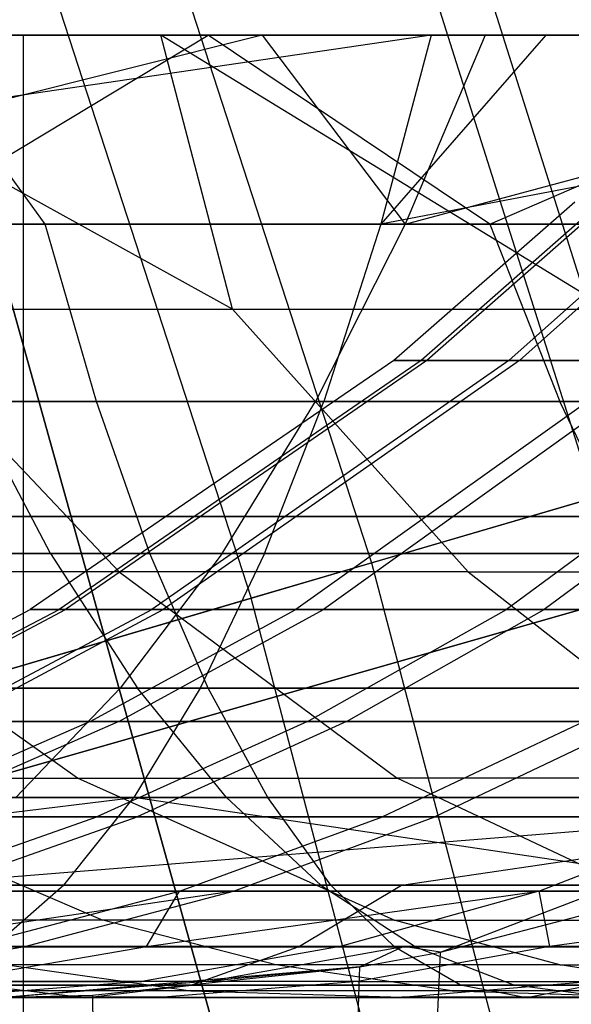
# Model space of a CAD drawing. Extents: x 0.1 to 12.1, y -6 to 6.
# Tile 257 of 334: x 8.679 to 8.793, y 0.699 to 0.903. Entities that reach past the tile are written whole.
import ezdxf

# ---------------------------------------------------------------- set-up
doc = ezdxf.new("R2010")
doc.units = 0
doc.header["$LTSCALE"] = 2.54
doc.layers.get('0').update_dxf_attribs({"linetype": 'CONTINUOUS'})

# ---------------------------------------------------------------- blocks, each defined once
blk = doc.blocks.new('DROPS_COLOR_B-11195_STL')
at = {"color": 0}
for p, q in [((8.70221, 0.94274, 12.72197), (8.75172, 0.79036, 12.72197)), ((8.70221, 0.94274, 12.72197), (8.75172, 0.79036, 12.72197)), ((8.67766, 0.93398, 2.64879), (8.72672, 0.78302, 2.64879)), ((8.67766, 0.93398, 2.64879), (8.72672, 0.78302, 2.64879)), ((8.67944, 0.9, 46.95755), (8.45711, 0.9, 47.13672)), ((8.45711, 0.9, 40.73239), (8.67944, 0.9, 40.91155)), ((8.45711, 0.9, 40.73239), (8.67944, 0.9, 40.91155)), ((8.67944, 0.9, 46.95755), (8.45711, 0.9, 47.13672)), ((8.76409, 0.89999, 57.16025), (8.49622, 0.86071, 57.11714)), ((8.76409, 0.89999, 57.16025), (8.49622, 0.86071, 57.11714)), ((8.71778, 0.89999, 56.19411), (8.57046, 0.89999, 56.13649)), ((8.71778, 0.89999, 56.19411), (8.57046, 0.89999, 56.13649)), ((8.72897, 0.89999, 55.22677), (8.57214, 0.86071, 55.18774)), ((8.72897, 0.89999, 55.22677), (8.57214, 0.86071, 55.18774)), ((8.60504, 0.89999, 55.16196), (8.72897, 0.89999, 55.22677)), ((8.60504, 0.89999, 55.16196), (8.72897, 0.89999, 55.22677)), ((8.61922, 0.89999, 57.11702), (8.76409, 0.89999, 57.16025)), ((8.61922, 0.89999, 57.11702), (8.76409, 0.89999, 57.16025)), ((8.70794, 0.89999, 54.14072), (8.61996, 0.89999, 54.06331)), ((8.72282, 0.8431, 54.07699), (8.61996, 0.89999, 54.06331)), ((8.70794, 0.89999, 54.14072), (8.61996, 0.89999, 54.06331)), ((8.72282, 0.8431, 54.07699), (8.61996, 0.89999, 54.06331)), ((8.65251, 0.86071, 56.12806), (8.71778, 0.89999, 56.19411)), ((8.65251, 0.86071, 56.12806), (8.71778, 0.89999, 56.19411)), ((8.84324, 0.89999, 58.10184), (8.65556, 0.89999, 58.05715)), ((8.84324, 0.89999, 58.10184), (8.65556, 0.89999, 58.05715)), ((8.68389, 0.86071, 58.0246), (8.65556, 0.89999, 58.05715)), ((8.68389, 0.86071, 58.0246), (8.65556, 0.89999, 58.05715)), ((9.06, 0.89999, 62.13956), (8.67724, 0.89999, 62.34249)), ((9.06, 0.89999, 62.13956), (8.67724, 0.89999, 62.34249)), ((8.67944, -0.9, 46.95755), (8.67944, 0.9, 46.95755)), ((8.88843, 0.9, 46.76298), (8.67944, 0.9, 46.95755)), ((8.67944, -0.9, 46.95755), (8.67944, 0.9, 46.95755)), ((8.67944, -0.9, 40.91155), (8.67944, 0.9, 40.91155)), ((8.67944, 0.9, 40.91155), (8.88843, 0.9, 41.10612)), ((8.67944, -0.9, 40.91155), (8.67944, 0.9, 40.91155)), ((8.67944, 0.9, 40.91155), (8.88843, 0.9, 41.10612)), ((8.88843, 0.9, 46.76298), (8.67944, 0.9, 46.95755)), ((8.80002, 0.89999, 54.21323), (8.70794, 0.89999, 54.14072)), ((8.80085, 0.8431, 54.14064), (8.70794, 0.89999, 54.14072)), ((8.80002, 0.89999, 54.21323), (8.70794, 0.89999, 54.14072)), ((8.80085, 0.8431, 54.14064), (8.70794, 0.89999, 54.14072)), ((8.72282, 0.8431, 54.07699), (8.70794, 0.89999, 54.14072)), ((8.72282, 0.8431, 54.07699), (8.70794, 0.89999, 54.14072)), ((8.86682, 0.89999, 56.24556), (8.71778, 0.89999, 56.19411)), ((8.77625, 0.86071, 56.17426), (8.71778, 0.89999, 56.19411)), ((8.86682, 0.89999, 56.24556), (8.71778, 0.89999, 56.19411)), ((8.77625, 0.86071, 56.17426), (8.71778, 0.89999, 56.19411)), ((8.72897, 0.89999, 55.22677), (8.7753, 0.89999, 55.24918)), ((8.72897, 0.89999, 55.22677), (8.7753, 0.89999, 55.24918)), ((8.72897, 0.89999, 55.22677), (8.75869, 0.86071, 55.28394)), ((8.72897, 0.89999, 55.22677), (8.75869, 0.86071, 55.28394)), ((8.95818, 0.89999, 57.21063), (8.75364, 0.86071, 57.19733)), ((8.78787, 0.89999, 57.16689), (8.75364, 0.86071, 57.19733)), ((8.95818, 0.89999, 57.21063), (8.75364, 0.86071, 57.19733)), ((8.78787, 0.89999, 57.16689), (8.75364, 0.86071, 57.19733)), ((8.76409, 0.89999, 57.16025), (8.75364, 0.86071, 57.19733)), ((8.76409, 0.89999, 57.16025), (8.75364, 0.86071, 57.19733)), ((8.7753, 0.89999, 55.24918), (8.75869, 0.86071, 55.28394)), ((8.75869, 0.86071, 55.28394), (8.90412, 0.89999, 55.30657)), ((8.75869, 0.86071, 55.28394), (8.90412, 0.89999, 55.30657)), ((8.7753, 0.89999, 55.24918), (8.75869, 0.86071, 55.28394)), ((8.76409, 0.89999, 57.16025), (8.78787, 0.89999, 57.16689)), ((8.76409, 0.89999, 57.16025), (8.78787, 0.89999, 57.16689)), ((8.7753, 0.89999, 55.24918), (8.90412, 0.89999, 55.30657)), ((8.7753, 0.89999, 55.24918), (8.90412, 0.89999, 55.30657)), ((8.77625, 0.86071, 56.17426), (8.86682, 0.89999, 56.24556)), ((8.77625, 0.86071, 56.17426), (8.86682, 0.89999, 56.24556)), ((8.78787, 0.89999, 57.16689), (8.95818, 0.89999, 57.21063)), ((8.78787, 0.89999, 57.16689), (8.95818, 0.89999, 57.21063)), ((8.75172, 0.79036, 12.72197), (9.01386, 0.86733, 12.54373)), ((8.75172, 0.79036, 12.72197), (9.01386, 0.86733, 12.54373)), ((8.7939, 0.86529, 52.48302), (8.75632, 0.83241, 52.48283)), ((8.7939, 0.86529, 52.48302), (8.75632, 0.83241, 52.48283)), ((8.79939, 0.86529, 52.60786), (8.76197, 0.83241, 52.61131)), ((8.79939, 0.86529, 52.60786), (8.76197, 0.83241, 52.61131)), ((8.8006, 0.86529, 52.3592), (8.76321, 0.83241, 52.3554)), ((8.8006, 0.86529, 52.3592), (8.76321, 0.83241, 52.3554)), ((8.81711, 0.86529, 52.73206), (8.78021, 0.83241, 52.73914)), ((8.81711, 0.86529, 52.73206), (8.78021, 0.83241, 52.73914)), ((8.81925, 0.86529, 52.23621), (8.78241, 0.83241, 52.2288)), ((8.81925, 0.86529, 52.23621), (8.78241, 0.83241, 52.2288)), ((8.49622, 0.86071, 57.11714), (8.75364, 0.86071, 57.19733)), ((8.49622, 0.86071, 57.11714), (8.75364, 0.86071, 57.19733)), ((8.68389, 0.86071, 58.0246), (8.53194, 0.86071, 57.98405)), ((8.68389, 0.86071, 58.0246), (8.53194, 0.86071, 57.98405)), ((8.57214, 0.86071, 55.18774), (8.75869, 0.86071, 55.28394)), ((8.57214, 0.86071, 55.18774), (8.75869, 0.86071, 55.28394)), ((8.77625, 0.86071, 56.17426), (8.65251, 0.86071, 56.12806)), ((8.77625, 0.86071, 56.17426), (8.65251, 0.86071, 56.12806)), ((8.83689, 0.86071, 58.06097), (8.68389, 0.86071, 58.0246)), ((8.83689, 0.86071, 58.06097), (8.68389, 0.86071, 58.0246)), ((8.69455, 0.82386, 57.98234), (8.68389, 0.86071, 58.0246)), ((8.69455, 0.82386, 57.98234), (8.68389, 0.86071, 58.0246)), ((8.98974, 0.86025, 2.82561), (8.72672, 0.78302, 2.64879)), ((8.98974, 0.86025, 2.82561), (8.72672, 0.78302, 2.64879)), ((8.75869, 0.86071, 55.28394), (8.74005, 0.82386, 55.32335)), ((8.75869, 0.86071, 55.28394), (8.74005, 0.82386, 55.32335)), ((8.75364, 0.86071, 57.19733), (8.74181, 0.82386, 57.23929)), ((8.75364, 0.86071, 57.19733), (8.74181, 0.82386, 57.23929)), ((8.75364, 0.86071, 57.19733), (9.01493, 0.86071, 57.26324)), ((8.75364, 0.86071, 57.19733), (9.01493, 0.86071, 57.26324)), ((8.95109, 0.86071, 55.36718), (8.75869, 0.86071, 55.28394)), ((8.95109, 0.86071, 55.36718), (8.75869, 0.86071, 55.28394)), ((8.90151, 0.86071, 56.2162), (8.77625, 0.86071, 56.17426)), ((8.77625, 0.86071, 56.17426), (8.7908, 0.82386, 56.13317)), ((8.90151, 0.86071, 56.2162), (8.77625, 0.86071, 56.17426)), ((8.77625, 0.86071, 56.17426), (8.7908, 0.82386, 56.13317)), ((8.73734, 0.62796, 171.7), (8.67541, 0.8498, 171.7)), ((8.67541, 0.8498, 164.1), (8.73734, 0.62796, 164.1)), ((8.73734, 0.62796, 171.7), (8.67541, 0.8498, 171.7)), ((8.67541, 0.8498, 164.1), (8.73734, 0.62796, 164.1)), ((8.64766, 0.8431, 54.00939), (8.69928, 0.7885, 53.95463)), ((8.64766, 0.8431, 54.00939), (8.69928, 0.7885, 53.95463)), ((8.64766, 0.8431, 54.00939), (8.72282, 0.8431, 54.07699)), ((8.64766, 0.8431, 54.00939), (8.72282, 0.8431, 54.07699)), ((8.77173, 0.7885, 54.01979), (8.72282, 0.8431, 54.07699)), ((8.77173, 0.7885, 54.01979), (8.72282, 0.8431, 54.07699)), ((8.72282, 0.8431, 54.07699), (8.80085, 0.8431, 54.14064)), ((8.72282, 0.8431, 54.07699), (8.80085, 0.8431, 54.14064)), ((8.75632, 0.83241, 52.48283), (8.68084, 0.78067, 52.48245)), ((8.75632, 0.83241, 52.48283), (8.68084, 0.78067, 52.48245)), ((8.76197, 0.83241, 52.61131), (8.68681, 0.78067, 52.61825)), ((8.76197, 0.83241, 52.61131), (8.68681, 0.78067, 52.61825)), ((8.76321, 0.83241, 52.3554), (8.68813, 0.78067, 52.34775)), ((8.76321, 0.83241, 52.3554), (8.68813, 0.78067, 52.34775)), ((8.78021, 0.83241, 52.73914), (8.70609, 0.78067, 52.75338)), ((8.78021, 0.83241, 52.73914), (8.70609, 0.78067, 52.75338)), ((8.78241, 0.83241, 52.2288), (8.70842, 0.78067, 52.21394)), ((8.78241, 0.83241, 52.2288), (8.70842, 0.78067, 52.21394)), ((8.80847, 0.83241, 52.85684), (8.73596, 0.78067, 52.87778)), ((8.80847, 0.83241, 52.85684), (8.73596, 0.78067, 52.87778)), ((8.8139, 0.83241, 52.1038), (8.7417, 0.78067, 52.08181)), ((8.8139, 0.83241, 52.1038), (8.7417, 0.78067, 52.08181)), ((8.76197, 0.83241, 52.61131), (8.75632, 0.83241, 52.48283)), ((8.75632, 0.83241, 52.48283), (8.76321, 0.83241, 52.3554)), ((8.76197, 0.83241, 52.61131), (8.75632, 0.83241, 52.48283)), ((8.75632, 0.83241, 52.48283), (8.76321, 0.83241, 52.3554)), ((8.78021, 0.83241, 52.73914), (8.76197, 0.83241, 52.61131)), ((8.78021, 0.83241, 52.73914), (8.76197, 0.83241, 52.61131)), ((8.76321, 0.83241, 52.3554), (8.78241, 0.83241, 52.2288)), ((8.76321, 0.83241, 52.3554), (8.78241, 0.83241, 52.2288)), ((8.84985, 0.83241, 52.97808), (8.7797, 0.78067, 53.00593)), ((8.84985, 0.83241, 52.97808), (8.7797, 0.78067, 53.00593)), ((8.80847, 0.83241, 52.85684), (8.78021, 0.83241, 52.73914)), ((8.80847, 0.83241, 52.85684), (8.78021, 0.83241, 52.73914)), ((8.78241, 0.83241, 52.2288), (8.8139, 0.83241, 52.1038)), ((8.78241, 0.83241, 52.2288), (8.8139, 0.83241, 52.1038)), ((8.85726, 0.83241, 51.98255), (8.78754, 0.78067, 51.95364)), ((8.85726, 0.83241, 51.98255), (8.78754, 0.78067, 51.95364)), ((8.74181, 0.82386, 57.23929), (8.4821, 0.82386, 57.15839)), ((8.74181, 0.82386, 57.23929), (8.4821, 0.82386, 57.15839)), ((8.69455, 0.82386, 57.98234), (8.54376, 0.82386, 57.94209)), ((8.69455, 0.82386, 57.98234), (8.54376, 0.82386, 57.94209)), ((8.55087, 0.82386, 55.22579), (8.74005, 0.82386, 55.32335)), ((8.55087, 0.82386, 55.22579), (8.74005, 0.82386, 55.32335)), ((8.68501, 0.79227, 56.04524), (8.66843, 0.82386, 56.08749)), ((8.66843, 0.82386, 56.08749), (8.7908, 0.82386, 56.13317)), ((8.68501, 0.79227, 56.04524), (8.66843, 0.82386, 56.08749)), ((8.66843, 0.82386, 56.08749), (8.7908, 0.82386, 56.13317)), ((8.84639, 0.82386, 58.01843), (8.69455, 0.82386, 57.98234)), ((8.84639, 0.82386, 58.01843), (8.69455, 0.82386, 57.98234)), ((8.70565, 0.79227, 57.93833), (8.69455, 0.82386, 57.98234)), ((8.70565, 0.79227, 57.93833), (8.69455, 0.82386, 57.98234)), ((8.72065, 0.79227, 55.36437), (8.74005, 0.82386, 55.32335)), ((8.72065, 0.79227, 55.36437), (8.74005, 0.82386, 55.32335)), ((8.7295, 0.79227, 57.28297), (8.74181, 0.82386, 57.23929)), ((8.7295, 0.79227, 57.28297), (8.74181, 0.82386, 57.23929)), ((8.74005, 0.82386, 55.32335), (8.93517, 0.82386, 55.40776)), ((8.74005, 0.82386, 55.32335), (8.93517, 0.82386, 55.40776)), ((9.00543, 0.82386, 57.30579), (8.74181, 0.82386, 57.23929)), ((9.00543, 0.82386, 57.30579), (8.74181, 0.82386, 57.23929)), ((8.80594, 0.79227, 56.09038), (8.7908, 0.82386, 56.13317)), ((8.7908, 0.82386, 56.13317), (8.91465, 0.82386, 56.17463)), ((8.80594, 0.79227, 56.09038), (8.7908, 0.82386, 56.13317)), ((8.7908, 0.82386, 56.13317), (8.91465, 0.82386, 56.17463)), ((8.92788, 0.8, 36.03264), (8.56, 0.8, 36.26701)), ((8.56, 0.8, 17.60676), (8.92788, 0.8, 17.84112)), ((8.92788, 0.8, 36.03264), (8.56, 0.8, 36.26701)), ((8.56, 0.8, 17.60676), (8.92788, 0.8, 17.84112)), ((8.4674, 0.79227, 57.20132), (8.7295, 0.79227, 57.28297)), ((8.4674, 0.79227, 57.20132), (8.7295, 0.79227, 57.28297)), ((8.72065, 0.79227, 55.36437), (8.52873, 0.79227, 55.26541)), ((8.72065, 0.79227, 55.36437), (8.52873, 0.79227, 55.26541)), ((8.70565, 0.79227, 57.93833), (8.55607, 0.79227, 57.89841)), ((8.70565, 0.79227, 57.93833), (8.55607, 0.79227, 57.89841)), ((8.68501, 0.79227, 56.04524), (8.56527, 0.79227, 55.99583)), ((8.68501, 0.79227, 56.04524), (8.56527, 0.79227, 55.99583)), ((8.80594, 0.79227, 56.09038), (8.68501, 0.79227, 56.04524)), ((8.68501, 0.79227, 56.04524), (8.70307, 0.76431, 55.99921)), ((8.80594, 0.79227, 56.09038), (8.68501, 0.79227, 56.04524)), ((8.68501, 0.79227, 56.04524), (8.70307, 0.76431, 55.99921)), ((8.72065, 0.79227, 55.36437), (8.69951, 0.76431, 55.40907)), ((8.72065, 0.79227, 55.36437), (8.69951, 0.76431, 55.40907)), ((8.85627, 0.79227, 57.97413), (8.70565, 0.79227, 57.93833)), ((8.85627, 0.79227, 57.97413), (8.70565, 0.79227, 57.93833)), ((8.71775, 0.76431, 57.89039), (8.70565, 0.79227, 57.93833)), ((8.71775, 0.76431, 57.89039), (8.70565, 0.79227, 57.93833)), ((8.7295, 0.79227, 57.28297), (8.71609, 0.76431, 57.33057)), ((8.7295, 0.79227, 57.28297), (8.71609, 0.76431, 57.33057)), ((8.91859, 0.79227, 55.45001), (8.72065, 0.79227, 55.36437)), ((8.91859, 0.79227, 55.45001), (8.72065, 0.79227, 55.36437)), ((8.7295, 0.79227, 57.28297), (8.99555, 0.79227, 57.35008)), ((8.7295, 0.79227, 57.28297), (8.99555, 0.79227, 57.35008)), ((8.48053, 0.71073, 12.88484), (8.75172, 0.79036, 12.72197)), ((8.48053, 0.71073, 12.88484), (8.75172, 0.79036, 12.72197)), ((8.75172, 0.79036, 12.72197), (8.79245, 0.6354, 12.72197)), ((8.75172, 0.79036, 12.72197), (8.79245, 0.6354, 12.72197)), ((8.69064, 0.74562, 53.8277), (8.63003, 0.7885, 53.88607)), ((8.69928, 0.7885, 53.95463), (8.63003, 0.7885, 53.88607)), ((8.69064, 0.74562, 53.8277), (8.63003, 0.7885, 53.88607)), ((8.69928, 0.7885, 53.95463), (8.63003, 0.7885, 53.88607)), ((8.69928, 0.7885, 53.95463), (8.75699, 0.74562, 53.8934)), ((8.69928, 0.7885, 53.95463), (8.75699, 0.74562, 53.8934)), ((8.77173, 0.7885, 54.01979), (8.69928, 0.7885, 53.95463)), ((8.77173, 0.7885, 54.01979), (8.69928, 0.7885, 53.95463)), ((8.77173, 0.7885, 54.01979), (8.82642, 0.74562, 53.95584)), ((8.77173, 0.7885, 54.01979), (8.82642, 0.74562, 53.95584)), ((8.77173, 0.7885, 54.01979), (8.84695, 0.7885, 54.08115)), ((8.77173, 0.7885, 54.01979), (8.84695, 0.7885, 54.08115)), ((8.72672, 0.78302, 2.64879), (8.45472, 0.70315, 2.48739)), ((8.72672, 0.78302, 2.64879), (8.45472, 0.70315, 2.48739)), ((8.76707, 0.6295, 2.64879), (8.72672, 0.78302, 2.64879)), ((8.76707, 0.6295, 2.64879), (8.72672, 0.78302, 2.64879)), ((8.63643, 0.75739, 52.48223), (8.68084, 0.78067, 52.48245)), ((8.63643, 0.75739, 52.48223), (8.68084, 0.78067, 52.48245)), ((8.64258, 0.75739, 52.62234), (8.68681, 0.78067, 52.61825)), ((8.64258, 0.75739, 52.62234), (8.68681, 0.78067, 52.61825)), ((8.64394, 0.75739, 52.34325), (8.68813, 0.78067, 52.34775)), ((8.64394, 0.75739, 52.34325), (8.68813, 0.78067, 52.34775)), ((8.66248, 0.75739, 52.76175), (8.70609, 0.78067, 52.75338)), ((8.66248, 0.75739, 52.76175), (8.70609, 0.78067, 52.75338)), ((8.66488, 0.75739, 52.20519), (8.70842, 0.78067, 52.21394)), ((8.66488, 0.75739, 52.20519), (8.70842, 0.78067, 52.21394)), ((8.68084, 0.78067, 52.48245), (8.68813, 0.78067, 52.34775)), ((8.68681, 0.78067, 52.61825), (8.68084, 0.78067, 52.48245)), ((8.68681, 0.78067, 52.61825), (8.68084, 0.78067, 52.48245)), ((8.68084, 0.78067, 52.48245), (8.68813, 0.78067, 52.34775)), ((8.70609, 0.78067, 52.75338), (8.68681, 0.78067, 52.61825)), ((8.70609, 0.78067, 52.75338), (8.68681, 0.78067, 52.61825)), ((8.68813, 0.78067, 52.34775), (8.70842, 0.78067, 52.21394)), ((8.68813, 0.78067, 52.34775), (8.70842, 0.78067, 52.21394)), ((8.69329, 0.75739, 52.8901), (8.73596, 0.78067, 52.87778)), ((8.69329, 0.75739, 52.8901), (8.73596, 0.78067, 52.87778)), ((8.69922, 0.75739, 52.06887), (8.7417, 0.78067, 52.08181)), ((8.69922, 0.75739, 52.06887), (8.7417, 0.78067, 52.08181)), ((8.73596, 0.78067, 52.87778), (8.70609, 0.78067, 52.75338)), ((8.73596, 0.78067, 52.87778), (8.70609, 0.78067, 52.75338)), ((8.70842, 0.78067, 52.21394), (8.7417, 0.78067, 52.08181)), ((8.70842, 0.78067, 52.21394), (8.7417, 0.78067, 52.08181)), ((8.7797, 0.78067, 53.00593), (8.73596, 0.78067, 52.87778)), ((8.7797, 0.78067, 53.00593), (8.73596, 0.78067, 52.87778)), ((8.73843, 0.75739, 53.02232), (8.7797, 0.78067, 53.00593)), ((8.73843, 0.75739, 53.02232), (8.7797, 0.78067, 53.00593)), ((8.7417, 0.78067, 52.08181), (8.78754, 0.78067, 51.95364)), ((8.7417, 0.78067, 52.08181), (8.78754, 0.78067, 51.95364)), ((8.74651, 0.75739, 51.93664), (8.78754, 0.78067, 51.95364)), ((8.74651, 0.75739, 51.93664), (8.78754, 0.78067, 51.95364)), ((8.83537, 0.78067, 53.1288), (8.7797, 0.78067, 53.00593)), ((8.83537, 0.78067, 53.1288), (8.7797, 0.78067, 53.00593)), ((8.78754, 0.78067, 51.95364), (8.84558, 0.78067, 51.83073)), ((8.78754, 0.78067, 51.95364), (8.84558, 0.78067, 51.83073)), ((8.71609, 0.76431, 57.33057), (8.45139, 0.76431, 57.2481)), ((8.71609, 0.76431, 57.33057), (8.45139, 0.76431, 57.2481)), ((8.50461, 0.76431, 55.30857), (8.69951, 0.76431, 55.40907)), ((8.50461, 0.76431, 55.30857), (8.69951, 0.76431, 55.40907)), ((8.71775, 0.76431, 57.89039), (8.56948, 0.76431, 57.85082)), ((8.71775, 0.76431, 57.89039), (8.56948, 0.76431, 57.85082)), ((8.58488, 0.76431, 55.95044), (8.70307, 0.76431, 55.99921)), ((8.58488, 0.76431, 55.95044), (8.70307, 0.76431, 55.99921)), ((8.67783, 0.74161, 55.4549), (8.69951, 0.76431, 55.40907)), ((8.67783, 0.74161, 55.4549), (8.69951, 0.76431, 55.40907)), ((8.69951, 0.76431, 55.40907), (8.90052, 0.76431, 55.49604)), ((8.69951, 0.76431, 55.40907), (8.90052, 0.76431, 55.49604)), ((8.71609, 0.76431, 57.33057), (8.70234, 0.74161, 57.37937)), ((8.71609, 0.76431, 57.33057), (8.70234, 0.74161, 57.37937)), ((8.7216, 0.74161, 55.95201), (8.70307, 0.76431, 55.99921)), ((8.70307, 0.76431, 55.99921), (8.82244, 0.76431, 56.04377)), ((8.7216, 0.74161, 55.95201), (8.70307, 0.76431, 55.99921)), ((8.70307, 0.76431, 55.99921), (8.82244, 0.76431, 56.04377)), ((8.98478, 0.76431, 57.39833), (8.71609, 0.76431, 57.33057)), ((8.98478, 0.76431, 57.39833), (8.71609, 0.76431, 57.33057)), ((8.86704, 0.76431, 57.92587), (8.71775, 0.76431, 57.89039)), ((8.86704, 0.76431, 57.92587), (8.71775, 0.76431, 57.89039)), ((8.73015, 0.74161, 57.84122), (8.71775, 0.76431, 57.89039)), ((8.73015, 0.74161, 57.84122), (8.71775, 0.76431, 57.89039)), ((8.69329, 0.75739, 52.8901), (8.64805, 0.73756, 52.90317)), ((8.69329, 0.75739, 52.8901), (8.64805, 0.73756, 52.90317)), ((8.69922, 0.75739, 52.06887), (8.65417, 0.73756, 52.05515)), ((8.69922, 0.75739, 52.06887), (8.65417, 0.73756, 52.05515)), ((8.66248, 0.75739, 52.76175), (8.69329, 0.75739, 52.8901)), ((8.66248, 0.75739, 52.76175), (8.69329, 0.75739, 52.8901)), ((8.69922, 0.75739, 52.06887), (8.66488, 0.75739, 52.20519)), ((8.69922, 0.75739, 52.06887), (8.66488, 0.75739, 52.20519)), ((8.69329, 0.75739, 52.8901), (8.73843, 0.75739, 53.02232)), ((8.69329, 0.75739, 52.8901), (8.73843, 0.75739, 53.02232)), ((8.73843, 0.75739, 53.02232), (8.69465, 0.73756, 53.0397)), ((8.73843, 0.75739, 53.02232), (8.69465, 0.73756, 53.0397)), ((8.74651, 0.75739, 51.93664), (8.69922, 0.75739, 52.06887)), ((8.74651, 0.75739, 51.93664), (8.69922, 0.75739, 52.06887)), ((8.74651, 0.75739, 51.93664), (8.703, 0.73756, 51.9186)), ((8.74651, 0.75739, 51.93664), (8.703, 0.73756, 51.9186)), ((8.73843, 0.75739, 53.02232), (8.79586, 0.75739, 53.14909)), ((8.73843, 0.75739, 53.02232), (8.79586, 0.75739, 53.14909)), ((8.8064, 0.75739, 51.80982), (8.74651, 0.75739, 51.93664)), ((8.8064, 0.75739, 51.80982), (8.74651, 0.75739, 51.93664)), ((8.79586, 0.75739, 53.14909), (8.75396, 0.73756, 53.17061)), ((8.79586, 0.75739, 53.14909), (8.75396, 0.73756, 53.17061)), ((8.8064, 0.75739, 51.80982), (8.76484, 0.73756, 51.78765)), ((8.8064, 0.75739, 51.80982), (8.76484, 0.73756, 51.78765)), ((8.62712, 0.74562, 53.75844), (8.69064, 0.74562, 53.8277)), ((8.62712, 0.74562, 53.75844), (8.6959, 0.71612, 53.69838)), ((8.62712, 0.74562, 53.75844), (8.69064, 0.74562, 53.8277)), ((8.62712, 0.74562, 53.75844), (8.6959, 0.71612, 53.69838)), ((8.75642, 0.71612, 53.76436), (8.69064, 0.74562, 53.8277)), ((8.69064, 0.74562, 53.8277), (8.75699, 0.74562, 53.8934)), ((8.69064, 0.74562, 53.8277), (8.75699, 0.74562, 53.8934)), ((8.75642, 0.71612, 53.76436), (8.69064, 0.74562, 53.8277)), ((8.81963, 0.71612, 53.82695), (8.75699, 0.74562, 53.8934)), ((8.82642, 0.74562, 53.95584), (8.75699, 0.74562, 53.8934)), ((8.81963, 0.71612, 53.82695), (8.75699, 0.74562, 53.8934)), ((8.82642, 0.74562, 53.95584), (8.75699, 0.74562, 53.8934)), ((8.43496, 0.74161, 57.29608), (8.70234, 0.74161, 57.37937)), ((8.43496, 0.74161, 57.29608), (8.70234, 0.74161, 57.37937)), ((8.55214, 0.72342, 57.39067), (8.70234, 0.74161, 57.37937)), ((8.55214, 0.72342, 57.39067), (8.70234, 0.74161, 57.37937)), ((8.73015, 0.74161, 57.84122), (8.58324, 0.74161, 57.80201)), ((8.73015, 0.74161, 57.84122), (8.58324, 0.74161, 57.80201)), ((8.7216, 0.74161, 55.95201), (8.60499, 0.74161, 55.90389)), ((8.7216, 0.74161, 55.95201), (8.60499, 0.74161, 55.90389)), ((8.65494, 0.72342, 55.5033), (8.882, 0.74161, 55.54324)), ((8.65494, 0.72342, 55.5033), (8.882, 0.74161, 55.54324)), ((8.882, 0.74161, 55.54324), (8.67783, 0.74161, 55.4549)), ((8.882, 0.74161, 55.54324), (8.67783, 0.74161, 55.4549)), ((8.68782, 0.72342, 57.4309), (8.70234, 0.74161, 57.37937)), ((8.68782, 0.72342, 57.4309), (8.70234, 0.74161, 57.37937)), ((8.70234, 0.74161, 57.37937), (8.97373, 0.74161, 57.44782)), ((8.82447, 0.72342, 57.46737), (8.70234, 0.74161, 57.37937)), ((8.82447, 0.72342, 57.46737), (8.70234, 0.74161, 57.37937)), ((8.70234, 0.74161, 57.37937), (8.97373, 0.74161, 57.44782)), ((8.83935, 0.74161, 55.99597), (8.7216, 0.74161, 55.95201)), ((8.7216, 0.74161, 55.95201), (8.74115, 0.72342, 55.90217)), ((8.83935, 0.74161, 55.99597), (8.7216, 0.74161, 55.95201)), ((8.7216, 0.74161, 55.95201), (8.74115, 0.72342, 55.90217)), ((8.87809, 0.74161, 57.87639), (8.73015, 0.74161, 57.84122)), ((8.87809, 0.74161, 57.87639), (8.73015, 0.74161, 57.84122)), ((8.74325, 0.72342, 57.78931), (8.73015, 0.74161, 57.84122)), ((8.74325, 0.72342, 57.78931), (8.73015, 0.74161, 57.84122)), ((8.75793, 0.72342, 55.54995), (8.882, 0.74161, 55.54324)), ((8.75793, 0.72342, 55.54995), (8.882, 0.74161, 55.54324)), ((8.69465, 0.73756, 53.0397), (8.64805, 0.73756, 52.90317)), ((8.69465, 0.73756, 53.0397), (8.64805, 0.73756, 52.90317)), ((8.6506, 0.72216, 53.05719), (8.69465, 0.73756, 53.0397)), ((8.6506, 0.72216, 53.05719), (8.69465, 0.73756, 53.0397)), ((8.65417, 0.73756, 52.05515), (8.703, 0.73756, 51.9186)), ((8.65417, 0.73756, 52.05515), (8.703, 0.73756, 51.9186)), ((8.65922, 0.72216, 51.90046), (8.703, 0.73756, 51.9186)), ((8.65922, 0.72216, 51.90046), (8.703, 0.73756, 51.9186)), ((8.75396, 0.73756, 53.17061), (8.69465, 0.73756, 53.0397)), ((8.75396, 0.73756, 53.17061), (8.69465, 0.73756, 53.0397)), ((8.703, 0.73756, 51.9186), (8.76484, 0.73756, 51.78765)), ((8.703, 0.73756, 51.9186), (8.76484, 0.73756, 51.78765)), ((8.71179, 0.72216, 53.19225), (8.75396, 0.73756, 53.17061)), ((8.71179, 0.72216, 53.19225), (8.75396, 0.73756, 53.17061)), ((8.72302, 0.72216, 51.76533), (8.76484, 0.73756, 51.78765)), ((8.72302, 0.72216, 51.76533), (8.76484, 0.73756, 51.78765)), ((8.8263, 0.73756, 53.296), (8.75396, 0.73756, 53.17061)), ((8.8263, 0.73756, 53.296), (8.75396, 0.73756, 53.17061)), ((8.76484, 0.73756, 51.78765), (8.83862, 0.73756, 51.6643)), ((8.76484, 0.73756, 51.78765), (8.83862, 0.73756, 51.6643)), ((8.78643, 0.72216, 53.32164), (8.8263, 0.73756, 53.296)), ((8.78643, 0.72216, 53.32164), (8.8263, 0.73756, 53.296)), ((8.68782, 0.72342, 57.4309), (8.55214, 0.72342, 57.39067)), ((8.68782, 0.72342, 57.4309), (8.55214, 0.72342, 57.39067)), ((8.74325, 0.72342, 57.78931), (8.59776, 0.72342, 57.75048)), ((8.74325, 0.72342, 57.78931), (8.59776, 0.72342, 57.75048)), ((8.62623, 0.72342, 55.85475), (8.74115, 0.72342, 55.90217)), ((8.62623, 0.72342, 55.85475), (8.74115, 0.72342, 55.90217)), ((8.72302, 0.72216, 51.76533), (8.64508, 0.71063, 51.81114)), ((8.72302, 0.72216, 51.76533), (8.64508, 0.71063, 51.81114)), ((8.6506, 0.72216, 53.05719), (8.71179, 0.72216, 53.19225)), ((8.6506, 0.72216, 53.05719), (8.71179, 0.72216, 53.19225)), ((8.65494, 0.72342, 55.5033), (8.75793, 0.72342, 55.54995)), ((8.65494, 0.72342, 55.5033), (8.75793, 0.72342, 55.54995)), ((8.72302, 0.72216, 51.76533), (8.65922, 0.72216, 51.90046)), ((8.72302, 0.72216, 51.76533), (8.65922, 0.72216, 51.90046)), ((8.66813, 0.71063, 53.21467), (8.71179, 0.72216, 53.19225)), ((8.66813, 0.71063, 53.21467), (8.71179, 0.72216, 53.19225)), ((8.68782, 0.72342, 57.4309), (8.67309, 0.71049, 57.48315)), ((8.68782, 0.72342, 57.4309), (8.67309, 0.71049, 57.48315)), ((8.67972, 0.71063, 51.74223), (8.72302, 0.72216, 51.76533)), ((8.67972, 0.71063, 51.74223), (8.72302, 0.72216, 51.76533)), ((8.82447, 0.72342, 57.46737), (8.68782, 0.72342, 57.4309)), ((8.82447, 0.72342, 57.46737), (8.68782, 0.72342, 57.4309)), ((8.705, 0.71063, 53.28238), (8.71179, 0.72216, 53.19225)), ((8.705, 0.71063, 53.28238), (8.71179, 0.72216, 53.19225)), ((8.705, 0.71063, 53.28238), (8.78643, 0.72216, 53.32164)), ((8.705, 0.71063, 53.28238), (8.78643, 0.72216, 53.32164)), ((8.71179, 0.72216, 53.19225), (8.78643, 0.72216, 53.32164)), ((8.71179, 0.72216, 53.19225), (8.78643, 0.72216, 53.32164)), ((8.79915, 0.72216, 51.63807), (8.72302, 0.72216, 51.76533)), ((8.79915, 0.72216, 51.63807), (8.72302, 0.72216, 51.76533)), ((8.7364, 0.71049, 55.59979), (8.75793, 0.72342, 55.54995)), ((8.7364, 0.71049, 55.59979), (8.75793, 0.72342, 55.54995)), ((8.74115, 0.72342, 55.90217), (8.76098, 0.71049, 55.85164)), ((8.74115, 0.72342, 55.90217), (8.85722, 0.72342, 55.94549)), ((8.74115, 0.72342, 55.90217), (8.76098, 0.71049, 55.85164)), ((8.74115, 0.72342, 55.90217), (8.85722, 0.72342, 55.94549)), ((8.88975, 0.72342, 57.82413), (8.74325, 0.72342, 57.78931)), ((8.88975, 0.72342, 57.82413), (8.74325, 0.72342, 57.78931)), ((8.75653, 0.71049, 57.73668), (8.74325, 0.72342, 57.78931)), ((8.75653, 0.71049, 57.73668), (8.74325, 0.72342, 57.78931)), ((8.78643, 0.72216, 53.32164), (8.74515, 0.71063, 53.34818)), ((8.78643, 0.72216, 53.32164), (8.74515, 0.71063, 53.34818)), ((8.75793, 0.72342, 55.54995), (8.86244, 0.72342, 55.59308)), ((8.75793, 0.72342, 55.54995), (8.86244, 0.72342, 55.59308)), ((8.76599, 0.70947, 51.58825), (8.82025, 0.7236, 51.61602)), ((8.76599, 0.70947, 51.58825), (8.82025, 0.7236, 51.61602)), ((8.76599, 0.70947, 51.58825), (8.79915, 0.72216, 51.63807)), ((8.76599, 0.70947, 51.58825), (8.79915, 0.72216, 51.63807)), ((8.78643, 0.72216, 53.32164), (8.87374, 0.72216, 53.44364)), ((8.78643, 0.72216, 53.32164), (8.87374, 0.72216, 53.44364)), ((8.78643, 0.72216, 53.32164), (8.78867, 0.71063, 53.41223)), ((8.78643, 0.72216, 53.32164), (8.78867, 0.71063, 53.41223)), ((8.87374, 0.72216, 53.44364), (8.78867, 0.71063, 53.41223)), ((8.87374, 0.72216, 53.44364), (8.78867, 0.71063, 53.41223)), ((8.6959, 0.71612, 53.69838), (8.63864, 0.71612, 53.62955)), ((8.6959, 0.71612, 53.69838), (8.63864, 0.71612, 53.62955)), ((8.75642, 0.71612, 53.76436), (8.6959, 0.71612, 53.69838)), ((8.75642, 0.71612, 53.76436), (8.6959, 0.71612, 53.69838)), ((8.73183, 0.70685, 53.667), (8.6959, 0.71612, 53.69838)), ((8.73183, 0.70685, 53.667), (8.6959, 0.71612, 53.69838)), ((8.75642, 0.71612, 53.76436), (8.81963, 0.71612, 53.82695)), ((8.79078, 0.70685, 53.73127), (8.75642, 0.71612, 53.76436)), ((8.75642, 0.71612, 53.76436), (8.81963, 0.71612, 53.82695)), ((8.79078, 0.70685, 53.73127), (8.75642, 0.71612, 53.76436)), ((8.75653, 0.71049, 57.73668), (8.61248, 0.71049, 57.69823)), ((8.75653, 0.71049, 57.73668), (8.61248, 0.71049, 57.69823)), ((8.7364, 0.71049, 55.59979), (8.63173, 0.71049, 55.55237)), ((8.7364, 0.71049, 55.59979), (8.63173, 0.71049, 55.55237)), ((8.63654, 0.70337, 51.71919), (8.67972, 0.71063, 51.74223)), ((8.63654, 0.70337, 51.71919), (8.67972, 0.71063, 51.74223)), ((8.67972, 0.71063, 51.74223), (8.64508, 0.71063, 51.81114)), ((8.67972, 0.71063, 51.74223), (8.64508, 0.71063, 51.81114)), ((8.76098, 0.71049, 55.85164), (8.64776, 0.71049, 55.80491)), ((8.76098, 0.71049, 55.85164), (8.64776, 0.71049, 55.80491)), ((8.6626, 0.70337, 53.30682), (8.705, 0.71063, 53.28238)), ((8.6626, 0.70337, 53.30682), (8.705, 0.71063, 53.28238)), ((8.705, 0.71063, 53.28238), (8.66813, 0.71063, 53.21467)), ((8.705, 0.71063, 53.28238), (8.66813, 0.71063, 53.21467)), ((8.81119, 0.71049, 57.52001), (8.67309, 0.71049, 57.48315)), ((8.81119, 0.71049, 57.52001), (8.67309, 0.71049, 57.48315)), ((8.75828, 0.71063, 51.61091), (8.67972, 0.71063, 51.74223)), ((8.75828, 0.71063, 51.61091), (8.67972, 0.71063, 51.74223)), ((8.74515, 0.71063, 53.34818), (8.70399, 0.70337, 53.37465)), ((8.74515, 0.71063, 53.34818), (8.70399, 0.70337, 53.37465)), ((8.705, 0.71063, 53.28238), (8.74515, 0.71063, 53.34818)), ((8.705, 0.71063, 53.28238), (8.74515, 0.71063, 53.34818)), ((8.7364, 0.71049, 55.59979), (8.71429, 0.70261, 55.65095)), ((8.7364, 0.71049, 55.59979), (8.71429, 0.70261, 55.65095)), ((8.71752, 0.70337, 51.58382), (8.75828, 0.71063, 51.61091)), ((8.71752, 0.70337, 51.58382), (8.75828, 0.71063, 51.61091)), ((8.84261, 0.71049, 55.64362), (8.7364, 0.71049, 55.59979)), ((8.84261, 0.71049, 55.64362), (8.7364, 0.71049, 55.59979)), ((8.78867, 0.71063, 53.41223), (8.74515, 0.71063, 53.34818)), ((8.78867, 0.71063, 53.41223), (8.74515, 0.71063, 53.34818)), ((8.78867, 0.71063, 53.41223), (8.74884, 0.70337, 53.44067)), ((8.78867, 0.71063, 53.41223), (8.74884, 0.70337, 53.44067)), ((8.74927, 0.70643, 51.57984), (8.75828, 0.71063, 51.61091)), ((8.74927, 0.70643, 51.57984), (8.75828, 0.71063, 51.61091)), ((8.90158, 0.71049, 57.77115), (8.75653, 0.71049, 57.73668)), ((8.90158, 0.71049, 57.77115), (8.75653, 0.71049, 57.73668)), ((8.77016, 0.70261, 57.68262), (8.75653, 0.71049, 57.73668)), ((8.77016, 0.70261, 57.68262), (8.75653, 0.71049, 57.73668)), ((8.76599, 0.70947, 51.58825), (8.75828, 0.71063, 51.61091)), ((8.76599, 0.70947, 51.58825), (8.75828, 0.71063, 51.61091)), ((8.87533, 0.71049, 55.89432), (8.76098, 0.71049, 55.85164)), ((8.76098, 0.71049, 55.85164), (8.78135, 0.70261, 55.79974)), ((8.87533, 0.71049, 55.89432), (8.76098, 0.71049, 55.85164)), ((8.76098, 0.71049, 55.85164), (8.78135, 0.70261, 55.79974)), ((8.83525, 0.71063, 53.47408), (8.78867, 0.71063, 53.41223)), ((8.83525, 0.71063, 53.47408), (8.78867, 0.71063, 53.41223)), ((8.70489, -0.70125, 51.55782), (8.76599, 0.70947, 51.58825)), ((8.70489, -0.70125, 51.55782), (8.76599, 0.70947, 51.58825)), ((8.74927, 0.70643, 51.57984), (8.76599, 0.70947, 51.58825)), ((8.74927, 0.70643, 51.57984), (8.76599, 0.70947, 51.58825)), ((8.67606, 0.70685, 53.59996), (8.71417, 0.70145, 53.56982)), ((8.73183, 0.70685, 53.667), (8.67606, 0.70685, 53.59996)), ((8.73183, 0.70685, 53.667), (8.67606, 0.70685, 53.59996)), ((8.67606, 0.70685, 53.59996), (8.71417, 0.70145, 53.56982)), ((8.74927, 0.70643, 51.57984), (8.67622, 0.70015, 51.55637)), ((8.74927, 0.70643, 51.57984), (8.67622, 0.70015, 51.55637)), ((8.69374, 0.70057, 51.55236), (8.74927, 0.70643, 51.57984)), ((8.69374, 0.70057, 51.55236), (8.74927, 0.70643, 51.57984)), ((8.70489, -0.70125, 51.55782), (8.74927, 0.70643, 51.57984)), ((8.70489, -0.70125, 51.55782), (8.74927, 0.70643, 51.57984)), ((8.74927, 0.70643, 51.57984), (8.71752, 0.70337, 51.58382)), ((8.74927, 0.70643, 51.57984), (8.71752, 0.70337, 51.58382)), ((8.79078, 0.70685, 53.73127), (8.73183, 0.70685, 53.667)), ((8.79078, 0.70685, 53.73127), (8.73183, 0.70685, 53.667)), ((8.76843, 0.70145, 53.63504), (8.73183, 0.70685, 53.667)), ((8.76843, 0.70145, 53.63504), (8.73183, 0.70685, 53.667)), ((8.82578, 0.70145, 53.69757), (8.79078, 0.70685, 53.73127)), ((8.79078, 0.70685, 53.73127), (8.85235, 0.70685, 53.79225)), ((8.79078, 0.70685, 53.73127), (8.85235, 0.70685, 53.79225)), ((8.82578, 0.70145, 53.69757), (8.79078, 0.70685, 53.73127)), ((8.6079, 0.70261, 55.60276), (8.71429, 0.70261, 55.65095)), ((8.6079, 0.70261, 55.60276), (8.71429, 0.70261, 55.65095)), ((8.77016, 0.70261, 57.68262), (8.6276, 0.70261, 57.64458)), ((8.77016, 0.70261, 57.68262), (8.6276, 0.70261, 57.64458)), ((8.71752, 0.70337, 51.58382), (8.63654, 0.70337, 51.71919)), ((8.71752, 0.70337, 51.58382), (8.63654, 0.70337, 51.71919)), ((8.79756, 0.70261, 57.57405), (8.65797, 0.70261, 57.5368)), ((8.79756, 0.70261, 57.57405), (8.65797, 0.70261, 57.5368)), ((8.70399, 0.70337, 53.37465), (8.66228, 0.70015, 53.40148)), ((8.70399, 0.70337, 53.37465), (8.66228, 0.70015, 53.40148)), ((8.6626, 0.70337, 53.30682), (8.70399, 0.70337, 53.37465)), ((8.6626, 0.70337, 53.30682), (8.70399, 0.70337, 53.37465)), ((8.69208, 0.69999, 55.70235), (8.66987, 0.70261, 55.75375)), ((8.66987, 0.70261, 55.75375), (8.78135, 0.70261, 55.79974)), ((8.69208, 0.69999, 55.70235), (8.66987, 0.70261, 55.75375)), ((8.66987, 0.70261, 55.75375), (8.78135, 0.70261, 55.79974)), ((8.71752, 0.70337, 51.58382), (8.67622, 0.70015, 51.55637)), ((8.71752, 0.70337, 51.58382), (8.67622, 0.70015, 51.55637)), ((8.69208, 0.69999, 55.70235), (8.71429, 0.70261, 55.65095)), ((8.69208, 0.69999, 55.70235), (8.71429, 0.70261, 55.65095)), ((8.74884, 0.70337, 53.44067), (8.70399, 0.70337, 53.37465)), ((8.74884, 0.70337, 53.44067), (8.70399, 0.70337, 53.37465)), ((8.74884, 0.70337, 53.44067), (8.70849, 0.70015, 53.4695)), ((8.74884, 0.70337, 53.44067), (8.70849, 0.70015, 53.4695)), ((8.71429, 0.70261, 55.65095), (8.82225, 0.70261, 55.6955)), ((8.71429, 0.70261, 55.65095), (8.82225, 0.70261, 55.6955)), ((8.74884, 0.70337, 53.44067), (8.79686, 0.70337, 53.50443)), ((8.74884, 0.70337, 53.44067), (8.79686, 0.70337, 53.50443)), ((8.75797, 0.70015, 53.53519), (8.79686, 0.70337, 53.50443)), ((8.75797, 0.70015, 53.53519), (8.79686, 0.70337, 53.50443)), ((8.91372, 0.70261, 57.71675), (8.77016, 0.70261, 57.68262)), ((8.91372, 0.70261, 57.71675), (8.77016, 0.70261, 57.68262)), ((8.78386, 0.69999, 57.62834), (8.77016, 0.70261, 57.68262)), ((8.78386, 0.69999, 57.62834), (8.77016, 0.70261, 57.68262)), ((8.8018, 0.69999, 55.74763), (8.78135, 0.70261, 55.79974)), ((8.78135, 0.70261, 55.79974), (8.89393, 0.70261, 55.84177)), ((8.8018, 0.69999, 55.74763), (8.78135, 0.70261, 55.79974)), ((8.78135, 0.70261, 55.79974), (8.89393, 0.70261, 55.84177)), ((8.79756, 0.70261, 57.57405), (8.78386, 0.69999, 57.62834)), ((8.79756, 0.70261, 57.57405), (8.78386, 0.69999, 57.62834)), ((8.69208, 0.69999, 55.70235), (8.58396, 0.69999, 55.65338)), ((8.69208, 0.69999, 55.70235), (8.58396, 0.69999, 55.65338)), ((8.78386, 0.69999, 57.62834), (8.64279, 0.69999, 57.59069)), ((8.78386, 0.69999, 57.62834), (8.64279, 0.69999, 57.59069)), ((8.70849, 0.70015, 53.4695), (8.66228, 0.70015, 53.40148)), ((8.70849, 0.70015, 53.4695), (8.66228, 0.70015, 53.40148)), ((8.71417, 0.70145, 53.56982), (8.66306, 0.70145, 53.50195)), ((8.71417, 0.70145, 53.56982), (8.66306, 0.70145, 53.50195)), ((8.67622, 0.70015, 51.55637), (8.69374, 0.70057, 51.55236)), ((8.67622, 0.70015, 51.55637), (8.69374, 0.70057, 51.55236)), ((8.67723, 0.70005, 51.54432), (8.69374, 0.70057, 51.55236)), ((8.67723, 0.70005, 51.54432), (8.69374, 0.70057, 51.55236)), ((8.8018, 0.69999, 55.74763), (8.69208, 0.69999, 55.70235)), ((8.8018, 0.69999, 55.74763), (8.69208, 0.69999, 55.70235)), ((8.69374, 0.70057, 51.55236), (8.70489, -0.70125, 51.55782)), ((8.69374, 0.70057, 51.55236), (8.70489, -0.70125, 51.55782)), ((8.70849, 0.70015, 53.4695), (8.75797, 0.70015, 53.53519)), ((8.70849, 0.70015, 53.4695), (8.75797, 0.70015, 53.53519)), ((8.71417, 0.70145, 53.56982), (8.75797, 0.70015, 53.53519)), ((8.71417, 0.70145, 53.56982), (8.75797, 0.70015, 53.53519)), ((8.76843, 0.70145, 53.63504), (8.71417, 0.70145, 53.56982)), ((8.76843, 0.70145, 53.63504), (8.71417, 0.70145, 53.56982)), ((8.81049, 0.70015, 53.59832), (8.75797, 0.70015, 53.53519)), ((8.81049, 0.70015, 53.59832), (8.75797, 0.70015, 53.53519)), ((8.76843, 0.70145, 53.63504), (8.81049, 0.70015, 53.59832)), ((8.82578, 0.70145, 53.69757), (8.76843, 0.70145, 53.63504)), ((8.76843, 0.70145, 53.63504), (8.81049, 0.70015, 53.59832)), ((8.82578, 0.70145, 53.69757), (8.76843, 0.70145, 53.63504)), ((8.92591, 0.69999, 57.6621), (8.78386, 0.69999, 57.62834)), ((8.92591, 0.69999, 57.6621), (8.78386, 0.69999, 57.62834))]:
    blk.add_line(p, q, dxfattribs=at)
blk = doc.blocks.new('GROUP_1')
at = {"color": 0}
for p, q in [((8.75483, 6.78357, 11.27188), (8.70688, 6.93545, 11.27188)), ((8.75483, 6.78357, 11.27188), (8.70688, 6.93545, 11.27188)), ((8.74438, 6.78058, 0.72223), (8.69661, 6.93189, 0.72223)), ((8.74438, 6.78058, 0.72223), (8.69661, 6.93189, 0.72223)), ((8.75483, 6.78357, 11.27188), (8.47157, 6.70272, 11.4216)), ((8.75483, 6.78357, 11.27188), (8.47157, 6.70272, 11.4216)), ((8.46082, 6.69965, 0.57312), (8.74438, 6.78058, 0.72223)), ((8.46082, 6.69965, 0.57312), (8.74438, 6.78058, 0.72223))]:
    blk.add_line(p, q, dxfattribs=at)
blk.add_blockref('DROPS_COLOR_B-11195_STL', (-0.06, 5.99731, -1.7), dxfattribs=at)

msp = doc.modelspace()

# ---------------------------------------------------------------- block references
at = {"color": 0}
msp.add_blockref('GROUP_1', (0.06, -5.99731, 1.7), dxfattribs=at)

doc.saveas('drawing.dxf')
